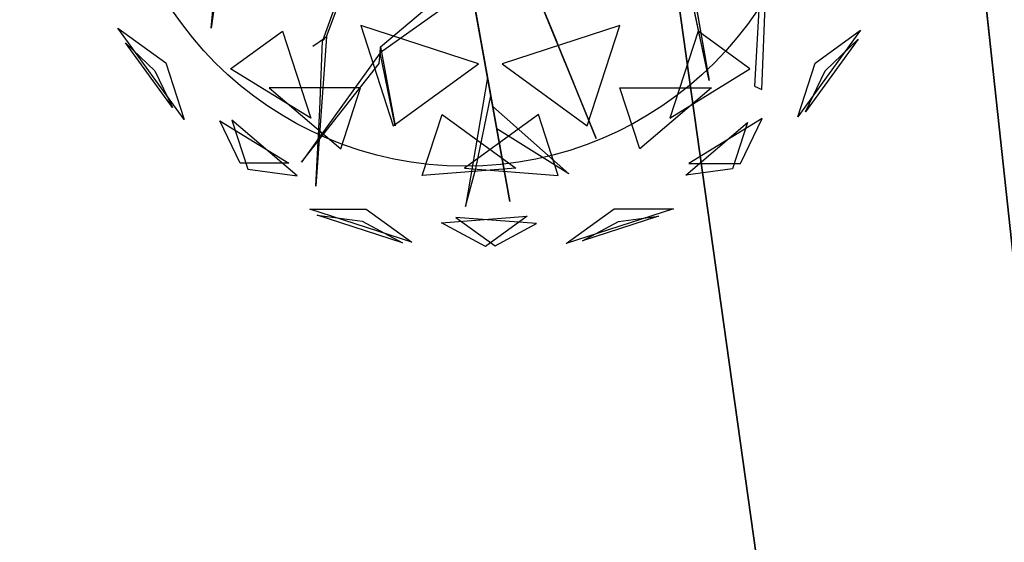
# Model space of a CAD drawing. Extents: x 22936 to 50368, y -4877 to 31080.
# Tile 510 of 601: x 49321 to 49845, y 3494 to 3772. Entities that reach past the tile are written whole.
import ezdxf

# ---------------------------------------------------------------- set-up
doc = ezdxf.new("R2010")
doc.units = 0
doc.layers.get('0').update_dxf_attribs({"linetype": 'CONTINUOUS'})
for name, color, linetype in [('00_TRACE_ARBRE', 3, 'CONTINUOUS'), ('00_TRACE_RDC', 241, 'CONTINUOUS'), ('08_AMENAGEMENTS_EXTERIEURS', 253, 'CONTINUOUS'), ('09_VEGETATION', 134, 'CONTINUOUS')]:
    doc.layers.add(name, color=color, linetype=linetype)

# ---------------------------------------------------------------- blocks, each defined once
blk = doc.blocks.new('TREE_GEOMETRIC_ROUND')
at = {"color": 7}
for p, q in [((-1025.8, -425.7, 3546.1), (-1094.1, -911.7, 4205.1)), ((-1094.1, -911.7, 4205.1), (-1050.3, -449.3, 3561.8)), ((-603.6, -946.7, 2786.3), (-453, -540.8, 2771.6)), ((1252.1, -523.5, 3608.8), (1218, -1158.3, 4205.1)), ((1248.1, -1172.9, 4205.1), (1274.7, -534.5, 3577.5)), ((-478.7, -568.3, 2844.8), (-620.7, -965, 2843.8)), ((1024.9, -1134.2, 5230.3), (900.6, -547.9, 4074.4)), ((923.2, -558.9, 4074.4), (1024.9, -1134.2, 5230.3)), ((-373.5, -991.1, 4105.7), (4, -672.1, 3415.3)), ((176, -1648.4, 3593.2), (2.2, -680.5, 3357.8)), ((2.2, -680.5, 3415.3), (176, -1648.4, 3593.2)), ((-2.2, -751.4, 3415.3), (-375.4, -1016.1, 4074.4)), ((376.1, -970, 4937.4), (292.4, -764.7, 4383)), ((297.1, -776.3, 4325.4), (543.6, -1380.7, 4586.9)), ((297.1, -776.3, 4335.9), (412.5, -1059.2, 5099.5)), ((447.2, -1144.4, 4555.6), (314.5, -818.9, 4398.6)), ((-1209.6, -1299.5, 3736.8), (-1491.6, -911.3, 3736.8)), ((-1491.6, -911.3, 3736.8), (-1287.6, -1059.6, 3316.1)), ((43.2, -1062.8, 5468.4), (-458, -899.9, 5468.4)), ((-458, -899.9, 5468.4), (-319.5, -1326.2, 5178.3)), ((644.2, -899.9, 2392.4), (143.1, -1062.8, 2392.4)), ((505.7, -1326.2, 2682.5), (644.2, -899.9, 2392.4)), ((1668.5, -919.9, 4186.4), (1401.1, -1288, 4186.4)), ((1475, -1060.5, 4561.2), (1668.5, -919.9, 4186.4)), ((-1011.6, -1084.4, 4958.5), (-790.9, -924.1, 5283)), ((-790.9, -924.1, 5283), (-670.7, -1294.1, 5031.1)), ((-612.1, -955.8, 2796.8), (-661.3, -990, 2796.8)), ((-603.6, -946.7, 2786.3), (-649.3, -1582.9, 2960.6)), ((-620.7, -965, 2843.8), (-603.6, -946.7, 2786.3)), ((977.1, -924.1, 2577.8), (856.9, -1294.1, 2829.7)), ((1197.9, -1084.4, 2902.3), (977.1, -924.1, 2577.8)), ((1659.1, -958.6, 3733.7), (1435, -1267, 3733.7)), ((1518.7, -1092.3, 3459.9), (1659.1, -958.6, 3733.7)), ((-1259, -1249, 4189.8), (-1458.9, -973.9, 4189.8)), ((-1458.9, -973.9, 4189.8), (-1333.8, -1093.2, 4415.9)), ((-631.6, -1257.7, 2843.8), (-620.7, -965, 2843.8)), ((-375.4, -1016.1, 4074.4), (-373.5, -991.1, 4105.7)), ((-373.5, -991.1, 4105.7), (-311.5, -1327.5, 4806.6)), ((412.5, -1059.2, 5099.5), (376.1, -970, 4937.4)), ((-375.4, -1016.1, 4074.4), (-709.6, -1481.1, 4367.3)), ((-379, -1062, 4126.7), (-375.4, -1016.1, 4074.4)), ((-311.5, -1327.5, 4806.6), (-375.4, -1016.1, 4074.4)), ((-1287.6, -1059.6, 3316.1), (-1209.6, -1299.5, 3736.8)), ((-670.7, -1294.1, 5031.1), (-1011.6, -1084.4, 4958.5)), ((-709.6, -1481.1, 4367.3), (-379, -1062, 4126.7)), ((-319.5, -1326.2, 5178.3), (43.2, -1062.8, 5468.4)), ((143.1, -1062.8, 2392.4), (505.7, -1326.2, 2682.5)), ((856.9, -1294.1, 2829.7), (1197.9, -1084.4, 2902.3)), ((1401.1, -1288, 4186.4), (1475, -1060.5, 4561.2)), ((-1333.8, -1093.2, 4415.9), (-1259, -1249, 4189.8)), ((81.3, -1121.2, 3462.4), (-11.6, -1669.3, 3357.8)), ((95.4, -1199.5, 3488.5), (81.3, -1121.2, 3462.4)), ((1435, -1267, 3733.7), (1518.7, -1092.3, 3459.9)), ((-458.8, -1165.3, 2577.8), (-847.9, -1165.3, 2829.7)), ((-847.9, -1165.3, 2829.7), (-543.2, -1424.8, 2902.3)), ((-543.2, -1424.8, 2902.3), (-458.8, -1165.3, 2577.8)), ((543.6, -1380.7, 4586.9), (447.2, -1144.4, 4555.6)), ((729.4, -1424.8, 4958.5), (645, -1165.3, 5283)), ((645, -1165.3, 5283), (1034.1, -1165.3, 5031.1)), ((1034.1, -1165.3, 5031.1), (729.4, -1424.8, 4958.5)), ((1218, -1158.3, 4205.1), (1248.1, -1172.9, 4205.1)), ((31.8, -1508.5, 3431), (95.4, -1199.5, 3488.5)), ((120.5, -1339.5, 3561.8), (103.5, -1244.8, 3546.1)), ((103.5, -1244.8, 3546.1), (427, -1531.1, 4205.1)), ((-649.3, -1582.9, 2960.6), (-631.6, -1257.7, 2843.8)), ((-196.4, -1537.5, 2902.3), (-112.1, -1278, 2577.8)), ((-112.1, -1278, 2577.8), (202.6, -1506.7, 2829.7)), ((298.3, -1278, 5283), (-16.4, -1506.7, 5031.1)), ((382.6, -1537.5, 4958.5), (298.3, -1278, 5283)), ((1249.6, -1296.3, 3265.8), (938.1, -1487.8, 3199.5)), ((1157.7, -1487.8, 3565.9), (1249.6, -1296.3, 3265.8)), ((-1057.1, -1305.2, 4599.3), (-763.9, -1485.5, 4661.7)), ((-970.7, -1485.5, 4337.8), (-1057.1, -1305.2, 4599.3)), ((-728.6, -1539.4, 3265.8), (-1007, -1302.4, 3199.5)), ((-1007, -1302.4, 3199.5), (-939.1, -1511.3, 3565.9)), ((427, -1531.1, 4205.1), (120.5, -1339.5, 3561.8)), ((925.3, -1536.3, 4599.3), (1187.4, -1313.1, 4661.7)), ((1187.4, -1313.1, 4661.7), (1123.5, -1509.8, 4337.8)), ((-763.9, -1485.5, 4661.7), (-970.7, -1485.5, 4337.8)), ((202.6, -1506.7, 2829.7), (-196.4, -1537.5, 2902.3)), ((-16.4, -1506.7, 5031.1), (382.6, -1537.5, 4958.5)), ((938.1, -1487.8, 3199.5), (1157.7, -1487.8, 3565.9)), ((-939.1, -1511.3, 3565.9), (-728.6, -1539.4, 3265.8)), ((-11.6, -1669.3, 3357.8), (31.8, -1508.5, 3431)), ((1123.5, -1509.8, 4337.8), (925.3, -1536.3, 4599.3)), ((-241.2, -1821.6, 4186.4), (-673.9, -1681, 4186.4)), ((-673.9, -1681, 4186.4), (-434.7, -1681, 4561.2)), ((-280.9, -1824.6, 3733.7), (-643.6, -1706.8, 3733.7)), ((-643.6, -1706.8, 3733.7), (-451.4, -1732.4, 3459.9)), ((-434.7, -1681, 4561.2), (-241.2, -1821.6, 4186.4)), ((-113.8, -1739.2, 3265.8), (250.8, -1711.1, 3199.5)), ((289.6, -1742.8, 4599.3), (-53.5, -1716.3, 4661.7)), ((-53.5, -1716.3, 4661.7), (113.7, -1837.9, 4337.8)), ((250.8, -1711.1, 3199.5), (73.1, -1840.2, 3565.9)), ((416.4, -1827.8, 3736.8), (620.5, -1679.6, 3316.1)), ((872.7, -1679.6, 3736.8), (416.4, -1827.8, 3736.8)), ((809.5, -1711, 4189.8), (486, -1816, 4189.8)), ((620.5, -1679.6, 3316.1), (872.7, -1679.6, 3736.8)), ((638.1, -1733.9, 4415.9), (809.5, -1711, 4189.8)), ((-451.4, -1732.4, 3459.9), (-280.9, -1824.6, 3733.7)), ((73.1, -1840.2, 3565.9), (-113.8, -1739.2, 3265.8)), ((113.7, -1837.9, 4337.8), (289.6, -1742.8, 4599.3)), ((486, -1816, 4189.8), (638.1, -1733.9, 4415.9))]:
    blk.add_line(p, q, dxfattribs=at)
mesh = blk.add_polyface(dxfattribs=at)
corners = [(-1094.1, -911.7, 4205.1), (-1050.3, -449.3, 3561.8), (-1025.8, -425.7, 3546.1)]
mesh.append_faces([[corners[k] for k in face] for face in [(0, 1, 2)]], dxfattribs={"color": 7})
mesh = blk.add_polyface(dxfattribs=at)
corners = [(1024.9, -1134.2, 5230.3), (900.6, -547.9, 4074.4), (923.2, -558.9, 4074.4)]
mesh.append_faces([[corners[k] for k in face] for face in [(0, 1, 2)]], dxfattribs={"color": 7})
mesh = blk.add_polyface(dxfattribs=at)
corners = [(2.2, -680.5, 3415.3), (176, -1648.4, 3593.2), (2.2, -680.5, 3357.8)]
mesh.append_faces([[corners[k] for k in face] for face in [(0, 1, 2)]], dxfattribs={"color": 7})
mesh = blk.add_polyface(dxfattribs=at)
corners = [(376.1, -970, 4937.4), (297.1, -776.3, 4335.9), (412.5, -1059.2, 5099.5), (292.4, -764.7, 4383)]
mesh.append_faces([[corners[k] for k in face] for face in [(0, 1, 2), (1, 0, 3)]], dxfattribs={"vtx0": -1, "color": 7})
mesh = blk.add_polyface(dxfattribs=at)
corners = [(447.2, -1144.4, 4555.6), (297.1, -776.3, 4325.4), (543.6, -1380.7, 4586.9), (314.5, -818.9, 4398.6)]
mesh.append_faces([[corners[k] for k in face] for face in [(0, 1, 2), (1, 0, 3)]], dxfattribs={"vtx0": -1, "color": 7})
mesh = blk.add_polyface(dxfattribs=at)
corners = [(-1491.6, -911.3, 3736.8), (-1287.6, -1059.6, 3316.1), (-1209.6, -1299.5, 3736.8)]
mesh.append_faces([[corners[k] for k in face] for face in [(0, 1, 2)]], dxfattribs={"color": 7})
mesh = blk.add_polyface(dxfattribs=at)
corners = [(43.2, -1062.8, 5468.4), (-458, -899.9, 5468.4), (-319.5, -1326.2, 5178.3)]
mesh.append_faces([[corners[k] for k in face] for face in [(0, 1, 2)]], dxfattribs={"color": 7})
mesh = blk.add_polyface(dxfattribs=at)
corners = [(644.2, -899.9, 2392.4), (143.1, -1062.8, 2392.4), (505.7, -1326.2, 2682.5)]
mesh.append_faces([[corners[k] for k in face] for face in [(0, 1, 2)]], dxfattribs={"color": 7})
mesh = blk.add_polyface(dxfattribs=at)
corners = [(1668.5, -919.9, 4186.4), (1401.1, -1288, 4186.4), (1475, -1060.5, 4561.2)]
mesh.append_faces([[corners[k] for k in face] for face in [(0, 1, 2)]], dxfattribs={"color": 7})
mesh = blk.add_polyface(dxfattribs=at)
corners = [(-670.7, -1294.1, 5031.1), (-1011.6, -1084.4, 4958.5), (-790.9, -924.1, 5283)]
mesh.append_faces([[corners[k] for k in face] for face in [(0, 1, 2)]], dxfattribs={"color": 7})
mesh = blk.add_polyface(dxfattribs=at)
corners = [(1197.9, -1084.4, 2902.3), (977.1, -924.1, 2577.8), (856.9, -1294.1, 2829.7)]
mesh.append_faces([[corners[k] for k in face] for face in [(0, 1, 2)]], dxfattribs={"color": 7})
mesh = blk.add_polyface(dxfattribs=at)
corners = [(1659.1, -958.6, 3733.7), (1435, -1267, 3733.7), (1518.7, -1092.3, 3459.9)]
mesh.append_faces([[corners[k] for k in face] for face in [(0, 1, 2)]], dxfattribs={"color": 7})
mesh = blk.add_polyface(dxfattribs=at)
corners = [(-1458.9, -973.9, 4189.8), (-1333.8, -1093.2, 4415.9), (-1259, -1249, 4189.8)]
mesh.append_faces([[corners[k] for k in face] for face in [(0, 1, 2)]], dxfattribs={"color": 7})
mesh = blk.add_polyface(dxfattribs=at)
corners = [(-373.5, -991.1, 4105.7), (-311.5, -1327.5, 4806.6), (-375.4, -1016.1, 4074.4)]
mesh.append_faces([[corners[k] for k in face] for face in [(0, 1, 2)]], dxfattribs={"color": 7})
mesh = blk.add_polyface(dxfattribs=at)
corners = [(-709.6, -1481.1, 4367.3), (-379, -1062, 4126.7), (-375.4, -1016.1, 4074.4)]
mesh.append_faces([[corners[k] for k in face] for face in [(0, 1, 2)]], dxfattribs={"color": 7})
mesh = blk.add_polyface(dxfattribs=at)
corners = [(-543.2, -1424.8, 2902.3), (-458.8, -1165.3, 2577.8), (-847.9, -1165.3, 2829.7)]
mesh.append_faces([[corners[k] for k in face] for face in [(0, 1, 2)]], dxfattribs={"color": 7})
mesh = blk.add_polyface(dxfattribs=at)
corners = [(645, -1165.3, 5283), (1034.1, -1165.3, 5031.1), (729.4, -1424.8, 4958.5)]
mesh.append_faces([[corners[k] for k in face] for face in [(0, 1, 2)]], dxfattribs={"color": 7})
mesh = blk.add_polyface(dxfattribs=at)
corners = [(103.5, -1244.8, 3546.1), (427, -1531.1, 4205.1), (120.5, -1339.5, 3561.8)]
mesh.append_faces([[corners[k] for k in face] for face in [(0, 1, 2)]], dxfattribs={"color": 7})
mesh = blk.add_polyface(dxfattribs=at)
corners = [(-196.4, -1537.5, 2902.3), (-112.1, -1278, 2577.8), (202.6, -1506.7, 2829.7)]
mesh.append_faces([[corners[k] for k in face] for face in [(0, 1, 2)]], dxfattribs={"color": 7})
mesh = blk.add_polyface(dxfattribs=at)
corners = [(298.3, -1278, 5283), (-16.4, -1506.7, 5031.1), (382.6, -1537.5, 4958.5)]
mesh.append_faces([[corners[k] for k in face] for face in [(0, 1, 2)]], dxfattribs={"color": 7})
mesh = blk.add_polyface(dxfattribs=at)
corners = [(1157.7, -1487.8, 3565.9), (1249.6, -1296.3, 3265.8), (938.1, -1487.8, 3199.5)]
mesh.append_faces([[corners[k] for k in face] for face in [(0, 1, 2)]], dxfattribs={"color": 7})
mesh = blk.add_polyface(dxfattribs=at)
corners = [(-763.9, -1485.5, 4661.7), (-970.7, -1485.5, 4337.8), (-1057.1, -1305.2, 4599.3)]
mesh.append_faces([[corners[k] for k in face] for face in [(0, 1, 2)]], dxfattribs={"color": 7})
mesh = blk.add_polyface(dxfattribs=at)
corners = [(-939.1, -1511.3, 3565.9), (-728.6, -1539.4, 3265.8), (-1007, -1302.4, 3199.5)]
mesh.append_faces([[corners[k] for k in face] for face in [(0, 1, 2)]], dxfattribs={"color": 7})
mesh = blk.add_polyface(dxfattribs=at)
corners = [(1187.4, -1313.1, 4661.7), (1123.5, -1509.8, 4337.8), (925.3, -1536.3, 4599.3)]
mesh.append_faces([[corners[k] for k in face] for face in [(0, 1, 2)]], dxfattribs={"color": 7})
mesh = blk.add_polyface(dxfattribs=at)
corners = [(-434.7, -1681, 4561.2), (-241.2, -1821.6, 4186.4), (-673.9, -1681, 4186.4)]
mesh.append_faces([[corners[k] for k in face] for face in [(0, 1, 2)]], dxfattribs={"color": 7})
mesh = blk.add_polyface(dxfattribs=at)
corners = [(-643.6, -1706.8, 3733.7), (-451.4, -1732.4, 3459.9), (-280.9, -1824.6, 3733.7)]
mesh.append_faces([[corners[k] for k in face] for face in [(0, 1, 2)]], dxfattribs={"color": 7})
mesh = blk.add_polyface(dxfattribs=at)
corners = [(73.1, -1840.2, 3565.9), (-113.8, -1739.2, 3265.8), (250.8, -1711.1, 3199.5)]
mesh.append_faces([[corners[k] for k in face] for face in [(0, 1, 2)]], dxfattribs={"color": 7})
mesh = blk.add_polyface(dxfattribs=at)
corners = [(-53.5, -1716.3, 4661.7), (113.7, -1837.9, 4337.8), (289.6, -1742.8, 4599.3)]
mesh.append_faces([[corners[k] for k in face] for face in [(0, 1, 2)]], dxfattribs={"color": 7})
mesh = blk.add_polyface(dxfattribs=at)
corners = [(872.7, -1679.6, 3736.8), (416.4, -1827.8, 3736.8), (620.5, -1679.6, 3316.1)]
mesh.append_faces([[corners[k] for k in face] for face in [(0, 1, 2)]], dxfattribs={"color": 7})
mesh = blk.add_polyface(dxfattribs=at)
corners = [(638.1, -1733.9, 4415.9), (809.5, -1711, 4189.8), (486, -1816, 4189.8)]
mesh.append_faces([[corners[k] for k in face] for face in [(0, 1, 2)]], dxfattribs={"color": 7})
blk = doc.blocks.new('ARBRE_SIMPLE')
for radius in [250, 17.5]:
    blk.add_circle((0, 0), radius)
blk = doc.blocks.new('GROUPER_1')
at = {"layer": '00_TRACE_ARBRE', "xscale": 0.75, "yscale": 0.75, "zscale": 0.75, "rotation": 10.53798942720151}
blk.add_blockref('ARBRE_SIMPLE', (7943.59, 4492.73), dxfattribs=at)
blk = doc.blocks.new('GROUPER_2')
at = {"layer": '00_TRACE_RDC', "color": 54}
blk.add_line((20853.18, 3695.44), (20034.79, 11308.06), dxfattribs=at)
at = {"layer": '00_TRACE_RDC'}
blk.add_blockref('GROUPER_1', (12098.99, 4265.72), dxfattribs=at)
blk = doc.blocks.new('GROUPER_17')
at = {"layer": '08_AMENAGEMENTS_EXTERIEURS'}
blk.add_line((2843.74, 4811.2), (3662.14, -2801.42), dxfattribs=at)
mesh = blk.add_polyface(dxfattribs=at)
corners = [(16.45, 1860.4), (0, 1328), (0, 1844.55), (1795, 1328), (33.02, 1876.27), (49.71, 1892.12), (66.55, 1907.89), (83.55, 1923.55), (100.74, 1939.04), (118.11, 1954.33), (135.7, 1969.37), (153.53, 1984.11), (171.6, 1998.5), (189.93, 2012.5), (208.55, 2026.07), (227.46, 2039.16), (246.69, 2051.72), (266.25, 2063.72), (286.11, 2075.18), (306.26, 2086.08), (326.69, 2096.46), (347.37, 2106.3), (368.28, 2115.64), (389.4, 2124.46), (410.72, 2132.79), (432.21, 2140.64), (453.87, 2148), (475.66, 2154.9), (497.57, 2161.34), (519.59, 2167.33), (541.68, 2172.89), (563.84, 2178.01), (586.04, 2182.71), (608.27, 2187), (630.51, 2190.89), (652.73, 2194.39), (674.92, 2197.5), (697.06, 2200.25), (719.14, 2202.62), (741.15, 2204.62), (763.1, 2206.23), (785, 2207.43), (806.84, 2208.22), (828.63, 2208.57), (850.38, 2208.48), (872.08, 2207.93), (893.75, 2206.9), (915.39, 2205.39), (936.99, 2203.38), (958.57, 2200.86), (980.13, 2197.81), (1001.67, 2194.22), (1023.19, 2190.07), (1044.71, 2185.36), (1066.22, 2180.06), (1087.73, 2174.17), (1109.23, 2167.67), (1130.75, 2160.55), (1152.27, 2152.79), (1173.81, 2144.38), (1195.36, 2135.31), (1216.93, 2125.59), (1238.5, 2115.38), (1260.06, 2104.88), (1281.58, 2094.27), (1303.04, 2083.75), (1324.43, 2073.52), (1345.72, 2063.77), (1366.89, 2054.69), (1387.93, 2046.48), (1408.82, 2039.32), (1429.54, 2033.42), (1450.06, 2028.98), (1470.36, 2026.17), (1490.44, 2025.2), (1510.26, 2026.26), (1529.82, 2029.54), (1549.07, 2035.18), (1567.96, 2043.07), (1586.43, 2053.03), (1604.39, 2064.91), (1621.79, 2078.53), (1638.55, 2093.74), (1654.6, 2110.37), (1669.89, 2128.24), (1684.32, 2147.2), (1697.85, 2167.08), (1710.39, 2187.71), (1721.89, 2208.92), (1732.26, 2230.56), (1741.45, 2252.45), (1749.38, 2274.43), (1756.03, 2296.38), (1761.5, 2318.27), (1765.9, 2340.13), (1769.36, 2361.94), (1771.99, 2383.72), (1773.91, 2405.46), (1775.24, 2427.19), (1776.09, 2448.89), (1776.59, 2470.58), (1776.85, 2492.26), (1777, 2513.93), (2395.68, 2513.93), (1845, 75), (1845, 0), (1332.44, 6187.9), (953.84, 4324.79), (744.56, 6114.92), (1503.53, 4690.87), (1872.82, 4324.79), (2843.74, 4811.2), (2680.87, 4187.05), (193.79, -1456.02), (188.09, -1836.1), (174.84, -1645.82), (233.16, -2021.44), (244.41, -1272.11), (308.78, -2196.56), (325.25, -1099.34), (412.78, -2356.46), (434, -942.64), (3662.14, -2801.42), (567.57, -806.46), (722.14, -694.7), (893.31, -610.54), (1076.21, -556.38), (1155.38, -537.12), (1232.99, -512.33), (1308.66, -482.14), (1382.02, -446.69), (1452.7, -406.15), (1520.35, -360.74), (1584.63, -310.68), (1645.22, -256.21), (1701.82, -197.6), (1754.16, -135.16), (1801.96, -69.18), (1795, 75)]
mesh.append_faces([[corners[k] for k in face] for face in [(0, 1, 2), (106, 107, 108), (113, 114, 115)]], dxfattribs={"vtx0": -1})
mesh.append_faces([[corners[k] for k in face] for face in [(1, 0, 3), (104, 103, 105), (107, 109, 110), (110, 111, 112), (114, 113, 116), (116, 117, 118), (118, 119, 120), (120, 121, 122), (122, 112, 111)]], dxfattribs={"vtx0": -1, "vtx1": -1})
mesh.append_faces([[corners[k] for k in face] for face in [(3, 103, 104), (122, 105, 103)]], dxfattribs={"vtx0": -1, "vtx1": -1, "vtx2": -1})
mesh.append_faces([[corners[k] for k in face] for face in [(3, 0, 4), (3, 4, 5), (3, 5, 6), (3, 6, 7), (3, 7, 8), (3, 8, 9), (3, 9, 10), (3, 10, 11), (3, 11, 12), (3, 12, 13), (3, 13, 14), (3, 14, 15), (3, 15, 16), (3, 16, 17), (3, 17, 18), (3, 18, 19), (3, 19, 20), (3, 20, 21), (3, 21, 22), (3, 22, 23), (3, 23, 24), (3, 24, 25), (3, 25, 26), (3, 26, 27), (3, 27, 28), (3, 28, 29), (3, 29, 30), (3, 30, 31), (3, 31, 32), (3, 32, 33), (3, 33, 34), (3, 34, 35), (3, 35, 36), (3, 36, 37), (3, 37, 38), (3, 38, 39), (3, 39, 40), (3, 40, 41), (3, 41, 42), (3, 42, 43), (3, 43, 44), (3, 44, 45), (3, 45, 46), (3, 46, 47), (3, 47, 48), (3, 48, 49), (3, 49, 50), (3, 50, 51), (3, 51, 52), (3, 52, 53), (3, 53, 54), (3, 54, 55), (3, 55, 56), (3, 56, 57), (3, 57, 58), (3, 58, 59), (3, 59, 60), (3, 60, 61), (3, 61, 62), (3, 62, 63), (3, 63, 64), (3, 64, 65), (3, 65, 66), (3, 66, 67), (3, 67, 68), (3, 68, 69), (3, 69, 70), (3, 70, 71), (3, 71, 72), (3, 72, 73), (3, 73, 74), (3, 74, 75), (3, 75, 76), (3, 76, 77), (3, 77, 78), (3, 78, 79), (3, 79, 80), (3, 80, 81), (3, 81, 82), (3, 82, 83), (3, 83, 84), (3, 84, 85), (3, 85, 86), (3, 86, 87), (3, 87, 88), (3, 88, 89), (3, 89, 90), (3, 90, 91), (3, 91, 92), (3, 92, 93), (3, 93, 94), (3, 94, 95), (3, 95, 96), (3, 96, 97), (3, 97, 98), (3, 98, 99), (3, 99, 100), (3, 100, 101), (3, 101, 102), (3, 102, 103), (107, 106, 109), (110, 109, 111), (116, 113, 117), (118, 117, 119), (120, 119, 121), (122, 121, 123), (122, 123, 124), (122, 124, 125), (122, 125, 126), (122, 126, 127), (122, 127, 128), (122, 128, 129), (122, 129, 130), (122, 130, 131), (122, 131, 132), (122, 132, 133), (122, 133, 134), (122, 134, 135), (122, 135, 136), (122, 136, 137), (122, 137, 105), (122, 103, 112)]], dxfattribs={"vtx0": -1, "vtx2": -1})
mesh.append_faces([[corners[k] for k in face] for face in [(104, 138, 3)]], dxfattribs={"vtx2": -1})

msp = doc.modelspace()

# ---------------------------------------------------------------- block references
at = {"layer": '00_TRACE_RDC'}
msp.add_blockref('GROUPER_2', (29515.15, -4876.93), dxfattribs=at)
at = {"layer": '08_AMENAGEMENTS_EXTERIEURS', "color": 54}
msp.add_blockref('GROUPER_17', (46706.19, 1619.93), dxfattribs=at)
at = {"layer": '09_VEGETATION', "xscale": 0.125, "yscale": 0.125, "zscale": 0.125}
msp.add_blockref('TREE_GEOMETRIC_ROUND', (49559.61, 3881.4), dxfattribs=at)

doc.saveas('drawing.dxf')
